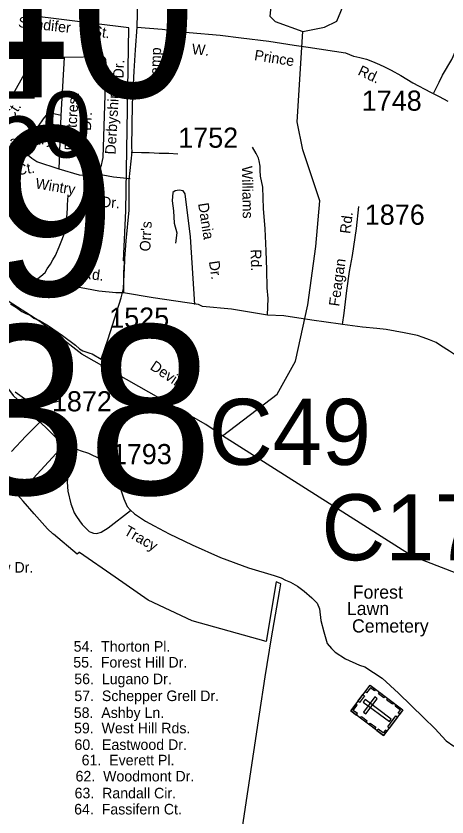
# Model space of a CAD drawing. Extents: x 884530 to 1028605, y 526725 to 653634.
# Drawn here: x 973109 to 975781, y 589105 to 594076 of the extents above; entities that cross this region are included whole.
import ezdxf

# ---------------------------------------------------------------- set-up
doc = ezdxf.new("R2010")
doc.units = 0
for name, color, linetype in [('Exist Boundary Political City Limit New', 7, 'Continuous'), ('Exist Cultural Cemetery CELL', 7, 'Continuous'), ('Exist Cultural Cemetery Label', 7, 'Continuous'), ('Exist Hydrographic Bay Label', 7, 'Continuous'), ('Exist Hydrographic Creek Single Shore', 7, 'Continuous'), ('Exist Hydrographic Creek Single Shore Label', 7, 'Continuous'), ('Exist Road Non-System Structure Non-Sys Other Number Label', 7, 'Continuous'), ('Exist Road Non-System Type 51', 7, 'Continuous'), ('Exist Road Non-System Type 51 Label', 7, 'Continuous'), ('Exist Road Secondary Structure Culvert Number Label', 7, 'Continuous'), ('Exist Road Secondary Structure Standard Bridge Number Label', 7, 'Continuous'), ('Exist Road Secondary Type 51 Attributed', 7, 'Continuous'), ('Exist Road Secondary Type 51 Label', 7, 'Continuous'), ('Exist Road Secondary Type 51 Number Label', 7, 'Continuous'), ('Map Preparation Boundary City Limit Buffer Line', 7, 'Continuous')]:
    doc.layers.add(name, color=color, linetype=linetype)

msp = doc.modelspace()

# ---------------------------------------------------------------- linework, layer by layer
at = {"layer": 'Exist Boundary Political City Limit New'}
for points in [[(973635.9, 591945.4), (973681.1, 592072.4), (973759.9, 592326.9), (973774.9, 592385.3), (973783.9, 592556.5), (973776.2, 592556.5), (973790.6, 592867.8), (973809.3, 594002.4), (973189.4, 594078.6)], [(973074.8, 592290.4), (973111.1, 592266.8), (973144.6, 592241.4), (973169.8, 592229.9), (973196.7, 592220.1), (973220.1, 592200.9), (973253.8, 592186), (973310.4, 592153.2), (973396.9, 592093.1), (973477.9, 592033.4), (973501.4, 592010.1), (973523.7, 591997.6), (973566.4, 591983.8), (973580.9, 591978.6), (973635.9, 591945.4)], [(974477.2, 588808.8), (974619, 589742.2), (974652.9, 589974.6), (974693.8, 590217.4), (974741.8, 590502.8), (974750.1, 590552.4), (974721.1, 590563.7), (974659.5, 590193.6), (974200.8, 590323.1), (973927.7, 590449.8), (973722.9, 590592.6), (973502.9, 590747.1), (973500.8, 590745.5), (973487.2, 590735.1), (973340.1, 590859.9), (973337.9, 590862), (973303.1, 590894.1), (973221.2, 590987.1), (973153.4, 591064.3), (973120.1, 591102.1), (973405.1, 591411.5), (973370.9, 591444.9), (973298.4, 591518.8), (973263.6, 591549.4), (973240.5, 591568.6), (973251.7, 591578.3), (973286.5, 591608.4), (973242.6, 591642.9), (973161.4, 591700.4), (973103.9, 591742)]]:
    msp.add_lwpolyline(points, dxfattribs=at)
at = {"layer": 'Exist Cultural Cemetery CELL'}
for points in [[(975184.8, 589763.5), (975304.2, 589922.8), (975508, 589770.1), (975388.6, 589610.8)], [(975338.9, 589896.9), (975332.1, 589887.8), (975306.4, 589907.1), (975282, 589874.6), (975273.1, 589881.3), (975304.3, 589922.8)], [(975229.2, 589822.7), (975260.3, 589864.2), (975269.4, 589857.4), (975238.4, 589815.9)], [(975273.6, 589833.2), (975262.4, 589818.2), (975424.7, 589696.6), (975435.9, 589711.6)], [(975263.7, 589755.3), (975278.7, 589744.1), (975349.3, 589838.4), (975334.3, 589849.6)], [(975390.6, 589843.9), (975355.9, 589869.9), (975362.7, 589879), (975397.4, 589853)], [(975443.3, 589804.3), (975408.6, 589830.3), (975415.5, 589839.4), (975450.1, 589813.5)], [(975219.5, 589737.5), (975226.3, 589746.6), (975200.5, 589765.9), (975224.8, 589798.3), (975215.9, 589805), (975184.8, 589763.5)], [(975488.1, 589743.6), (975478.9, 589750.5), (975492.1, 589768.1), (975459.7, 589792.3), (975466.4, 589801.2), (975508, 589770.1)], [(975413.8, 589663.7), (975464.7, 589731.6), (975473.8, 589724.7), (975423, 589656.8)], [(975278.8, 589693), (975244.1, 589719), (975251, 589728.1), (975285.6, 589702.1)], [(975332.6, 589652.7), (975297.9, 589678.7), (975304.7, 589687.8), (975339.4, 589661.8)], [(975408.4, 589637.3), (975399.2, 589644.2), (975386, 589626.6), (975353.6, 589650.8), (975347, 589641.9), (975388.5, 589610.8)]]:
    msp.add_lwpolyline(points, close=True, dxfattribs=at)
at = {"layer": 'Exist Hydrographic Bay Label'}
msp.add_lwpolyline([(974888.2, 593980.1), (975022.5, 594006.9), (975099, 594044.8), (975162.6, 594201), (975032, 594282.5), (975000.2, 594325.7), (975004.2, 594440.5), (974832.3, 594532.6), (974748.9, 594534.3), (974721.3, 594459.3), (974683, 594076.1), (974715.2, 594042.7), (974888.2, 593980.1)], dxfattribs=at)
at = {"layer": 'Exist Hydrographic Creek Single Shore'}
for points in [[(974388.7, 591470), (974727.3, 591728.7), (974842.8, 591933.1), (974918.1, 592283.2), (974967.4, 592644.6), (974992, 592928), (974887.8, 593245), (974852.2, 593419.7), (974888.2, 593980.1)], [(974388.7, 591470), (974286.1, 591539.9), (973517, 591977.4), (973256, 592180.5), (973030.2, 592324.3), (972629.3, 592505.3), (972452.7, 592578.2), (972382.1, 592584.8), (972260.7, 592524), (971719.6, 591956.6), (971582.7, 591778.4), (971352.9, 591577.1), (971181.9, 591513), (970899.8, 591601.4), (970592.1, 591668.2)], [(976348.2, 590626.3), (976137.9, 590574.7), (975929.7, 590582.2), (975565, 590723.1), (974388.7, 591470)]]:
    msp.add_lwpolyline(points, dxfattribs=at)
at = {"layer": 'Exist Road Non-System Type 51'}
for p, q in [((973214.8, 593814.4), (973090.1, 593593.2)), ((973214.8, 593814.4), (973139.3, 593811.6)), ((973388.4, 593457.8), (973409.1, 593818.6)), ((973376.5, 593125), (973388.4, 593457.8))]:
    msp.add_line(p, q, dxfattribs=at)
for points in [[(975699.8, 593598.4), (975733.5, 593665.6), (975753.8, 593709.2), (975812.5, 593805.8), (975834.1, 593857.2), (975844.5, 593894.9), (975857.4, 593927), (975862.3, 593958.4)], [(973409.1, 593818.6), (973399.4, 593818.5), (973230.6, 593815), (973214.8, 593814.4)], [(973599.6, 593100.8), (973619.9, 593119.2), (973632.3, 593132.8), (973638.8, 593150.1), (973645.7, 593178.5), (973648.6, 593198.2), (973668.3, 593778.7), (973666.6, 593805.4), (973656.9, 593819), (973642.1, 593821.9), (973409.1, 593818.6)], [(973388.4, 593457.8), (973332.4, 593470.8), (973311.8, 593467.7), (973296.6, 593459.7), (973277.2, 593437.5), (973246, 593391.6)], [(973376.5, 593125), (973238.1, 593171.7), (973206.3, 593191.2), (973159.5, 593230.5)], [(973823.2, 593231.2), (973886, 593229), (973934.5, 593228.7), (973995.6, 593225.4), (974056.8, 593224.4), (974111.8, 593221.4)], [(973599.6, 593100.8), (973588.5, 593093.4), (973574, 593087.2), (973544.9, 593084.1), (973523.5, 593085.3), (973501.5, 593088.5), (973376.5, 593125)], [(973816, 593066.3), (973712.7, 593075.6), (973647.3, 593087.9), (973599.6, 593100.8)], [(973224.7, 592431.8), (973263.4, 592461.5), (973289, 592483.5), (973302.5, 592506.8), (973322.1, 592535), (973336.7, 592563), (973353.8, 592590), (973376, 592642.6), (973393.1, 592684.2), (973408.9, 592728.3), (973420, 592775.9), (973423.7, 592824.9), (973427.4, 592881.2), (973428.5, 592908), (973429.7, 592928.9), (973432.8, 592965.3)], [(974218.6, 592286.5), (974189.9, 592705.5), (974156.7, 592971.4), (974145.1, 592990.9), (974120.3, 592995.6), (974096.4, 592990.9), (974080.4, 592980), (974076.9, 592929.7), (974086.3, 592866.3), (974088.6, 592791), (974105.2, 592729.8), (974098.1, 592666.2)], [(973482.3, 591388.3), (973429.1, 591226.3), (973425.1, 591183.5), (973429.7, 591128), (973448.1, 591049.2), (973459.4, 591021.6), (973470, 590993.3), (973483.5, 590968.9), (973502.8, 590942.7), (973519.5, 590919.9), (973539.4, 590900.4), (973552.4, 590887.4), (973561.7, 590877.2), (973572.7, 590871.7), (973589.1, 590865.8), (973610.8, 590863.6), (973637.2, 590871.6), (973681.1, 590899.5), (973818, 591006)]]:
    msp.add_lwpolyline(points, dxfattribs=at)
at = {"layer": 'Exist Road Secondary Type 51 Attributed'}
for points in [[(973866.3, 594342), (973858.3, 594007.1)], [(973858.3, 594007.1), (973847.4, 593865.3), (973838.9, 593733.7), (973828.4, 593528.3), (973825.8, 593261.9), (973826.5, 593233.1), (973807.5, 593059.9), (973807.5, 592947.1), (973808.3, 592871.8), (973789.2, 592680.7), (973776.1, 592486.6), (973776.1, 592358.1)], [(973858.3, 594007.1), (974014.3, 593994.1), (974181.5, 593974.3), (974374, 593958), (974505.9, 593939.8), (974677.4, 593919.8), (974832.7, 593895.1), (974920.6, 593882.3), (975151.3, 593848.2), (975201.5, 593826.8), (975203.5, 593826.6), (975241.4, 593819.4), (975282.9, 593808), (975320.5, 593794.6), (975361.9, 593775.2), (975393.4, 593759.9), (975434.6, 593740.5), (975495.5, 593706.4), (975570.1, 593661.7), (975680.1, 593603.9), (975733.2, 593576.2), (975786.2, 593548.3)], [(974667.3, 592219), (974671.7, 592321.9), (974666, 592388.3), (974664.7, 592499.7), (974659.4, 592617.8), (974654.2, 592754.2), (974642.9, 592880.4), (974639.6, 593014.5), (974624.7, 593082.7), (974622, 593117), (974623.3, 593144.9), (974616.3, 593177.3), (974611.6, 593194.1), (974598.6, 593222.6), (974575.6, 593261.9)], [(975133, 592161.8), (975143.5, 592232.4), (975160.2, 592372.6), (975176.4, 592490.1), (975194.9, 592588.8), (975219.7, 592757.2), (975233.9, 592893.7)], [(973776.1, 592358.1), (973728.7, 592358.1), (973623, 592367.8), (973435.3, 592402.7), (973294.3, 592417.8), (973188.7, 592431.5), (973076.9, 592454.3), (972953.7, 592476.2), (972856, 592500.4)], [(974667.3, 592219), (974444.7, 592255.8), (974265.2, 592274), (974240.2, 592286.5), (973959.4, 592326.1), (973776.1, 592358.1)], [(975133, 592161.8), (975121.1, 592164.2), (974942.7, 592188.5), (974769.5, 592214.4), (974667.3, 592219)], [(972834.4, 592198), (972863.4, 592140.2), (972892, 592089.3), (972922.2, 592042.3), (973006.7, 591875.2), (973062.6, 591759.2), (973091.5, 591721), (973118.9, 591693.7), (973160, 591664), (973182.8, 591651.3), (973241.4, 591611.3), (973281.8, 591580.5)], [(976537.5, 591923.6), (976505.3, 591916.7), (976411.2, 591891.9), (976352, 591876.3), (976278.2, 591860.1), (976215.8, 591852.2), (976123.7, 591849.4), (976069.8, 591853.3), (976045.9, 591858), (976006.3, 591869.4), (975972.9, 591888.7), (975931.7, 591908.1), (975870.8, 591946.2), (975796.6, 591994.9), (975741.7, 592030.8), (975714.5, 592049.7), (975673, 592067.2), (975633.5, 592080.6), (975597.7, 592093.7), (975516.4, 592110.5), (975405, 592130.4), (975347.1, 592136.6), (975257.5, 592145.6), (975133, 592161.8)], [(973281.8, 591580.5), (973169.1, 591468.4), (973080.1, 591372.8)], [(973281.8, 591580.5), (973397.2, 591459.3), (973446.8, 591409.8), (973464.3, 591395), (973506.7, 591379.4), (973558.7, 591362), (973629.7, 591327.4), (973675.5, 591295), (973698.1, 591271.3), (973714.6, 591239.4), (973745.3, 591173.3), (973777.1, 591080), (973797.2, 591031.7), (973817.3, 591010.6), (973843.2, 590986.8), (973911.9, 590941.5), (973964.4, 590911.8), (974057.5, 590861.8), (974200.5, 590794.6), (974375.8, 590714.4), (974549.6, 590651.3), (974709.2, 590602.7), (974753.4, 590588.6), (974780.8, 590574.9), (974811.8, 590561.6), (974855.2, 590536.5), (974896.2, 590506.9), (974944.1, 590465.8), (974976, 590431.1), (974990.7, 590396.6), (974998.2, 590325.2), (975017.8, 590254.6), (975039.3, 590181.8), (975065, 590150.7), (975088.5, 590127.5), (975151.7, 590086.8), (975238.4, 590048), (975272.6, 590036.6), (975379.8, 589965.8), (975480.2, 589872.6), (975638.5, 589719.8), (975706.6, 589653), (975776.8, 589578.4), (975824.9, 589545.3)]]:
    msp.add_lwpolyline(points, dxfattribs=at)
at = {"layer": 'Exist Road Secondary Type 51 Number Label'}
msp.add_lwpolyline([(973008.5, 591595.3), (973386.9, 591689.9)], dxfattribs=at)
at = {"layer": 'Map Preparation Boundary City Limit Buffer Line'}
for points in [[(973635.9, 591945.4), (973681.1, 592072.4), (973759.9, 592326.9), (973774.9, 592385.3), (973783.9, 592556.5), (973776.2, 592556.5), (973790.6, 592867.8), (973809.3, 594002.4), (973189.4, 594078.6)], [(973074.8, 592290.4), (973111.1, 592266.8), (973144.6, 592241.4), (973169.8, 592229.9), (973196.7, 592220.1), (973220.1, 592200.9), (973253.8, 592186), (973310.4, 592153.2), (973396.9, 592093.1), (973477.9, 592033.4), (973501.4, 592010.1), (973523.7, 591997.6), (973566.4, 591983.8), (973580.9, 591978.6), (973635.9, 591945.4)], [(974477.2, 588808.8), (974619, 589742.2), (974652.9, 589974.6), (974693.8, 590217.4), (974741.8, 590502.8), (974750.1, 590552.4), (974721.1, 590563.7), (974659.5, 590193.6), (974200.8, 590323.1), (973927.7, 590449.8), (973722.9, 590592.6), (973502.9, 590747.1), (973500.8, 590745.5), (973487.2, 590735.1), (973340.1, 590859.9), (973337.9, 590862), (973303.1, 590894.1), (973221.2, 590987.1), (973153.4, 591064.3), (973120.1, 591102.1), (973405.1, 591411.5), (973370.9, 591444.9), (973298.4, 591518.8), (973263.6, 591549.4), (973240.5, 591568.6), (973251.7, 591578.3), (973286.5, 591608.4), (973242.6, 591642.9), (973161.4, 591700.4), (973103.9, 591742)]]:
    msp.add_lwpolyline(points, dxfattribs=at)

# ---------------------------------------------------------------- texts
at = {"layer": 'Exist Cultural Cemetery Label'}
for s, p in [('Forest', (975196.9, 590459.8)), ('Lawn', (975160.4, 590358.1)), ('Cemetery', (975192.4, 590249.7))]:
    msp.add_text(s, height=82.02, dxfattribs=at).set_placement(p)
at = {"layer": 'Exist Hydrographic Creek Single Shore Label'}
msp.add_text('Devils', height=65.62, rotation=326.2138, dxfattribs=at).set_placement((973934.9, 591887.3))
msp.add_text('Devils', height=65.62, rotation=326.2138, dxfattribs=at).set_placement((973934.9, 591887.3))
at = {"layer": 'Exist Road Non-System Structure Non-Sys Other Number Label'}
for s, p in [('J340', (971181.3, 593572.3)), ('J339', (970683.5, 592339.6)), ('J338', (971287.3, 591107.2))]:
    msp.add_text(s, height=1049.86, dxfattribs=at).set_placement(p)
at = {"layer": 'Exist Road Non-System Type 51 Label'}
for s, rotation, p in [('Sandifer', 353.4766, (973119.7, 594007.4)), ('St.', 351.5218, (973580.5, 593953)), ('Dr.', 86.9203, (973774.6, 593687.2)), ('Derbyshire', 86.9203, (973726, 593215.1)), ('Dartcrest', 86.0946, (973474.4, 593238.7)), ('Ct.', 58.0907, (973085.2, 593422)), ('Dr.', 86.9203, (973573.3, 593362.6)), ('Doanbury', 5.2285, (972958.5, 593251)), ('Ct.', 8.8672, (973117.7, 593087.2)), ('Wintry', 350.5303, (973225.3, 593007)), ('Dr.', 355.2322, (973633.6, 592891.5)), ('Dania', 279.0534, (974237.4, 592911.5)), ('Dr.', 277.9463, (974304.7, 592552.6))]:
    msp.add_text(s, height=65.62, rotation=rotation, dxfattribs=at).set_placement(p)
for s, p in [('46.  White Sparrow Dr.', (972328.4, 590621.4)), ('54.  Thorton Pl.', (973466, 590130.6)), ('55.  Forest Hill Dr.', (973463.8, 590032.2)), ('63.  Randall Cir.', (973472, 589220.3)), ('64.  Fassifern Ct.', (973469.3, 589120.5))]:
    msp.add_text(s, height=65.617, dxfattribs=at).set_placement(p)
at = {"layer": 'Exist Road Secondary Structure Culvert Number Label'}
for s, p in [('C49', (974304.1, 591290.1)), ('C178', (975002.7, 590697.9))]:
    msp.add_text(s, height=410.1, dxfattribs=at).set_placement(p)
at = {"layer": 'Exist Road Secondary Structure Standard Bridge Number Label'}
msp.add_text('350', height=410.1, dxfattribs=at).set_placement((972659.6, 593197.5))
at = {"layer": 'Exist Road Secondary Type 51 Label'}
for s, rotation, p in [('Camp', 87.9752, (974000.8, 593646.1)), ('W.', 354.752, (974197.1, 593839.3)), ('Prince', 351.0255, (974583.1, 593802.6)), ('Rd.', 334.8581, (975223.6, 593713.2)), ('Williams', 271.1072, (974509.2, 593145.1)), ('Rd.', 83.0269, (975181.5, 592722)), ("Orr's", 86.7783, (973940.7, 592613.7)), ('Rd.', 271.1187, (974563.8, 592627.6)), ('Feagan', 82.1656, (975113.1, 592271.1)), ('Rd.', 352.3646, (973514, 592449.5)), ('Tracy', 330.283, (973772.8, 590861.2))]:
    msp.add_text(s, height=65.62, rotation=rotation, dxfattribs=at).set_placement(p)
for s, p in [('56.  Lugano Dr.', (973470, 589929.1)), ('57.  Schepper Grell Dr.', (973470.6, 589824.1)), ('58.  Ashby Ln.', (973466.8, 589719.4)), ('59.  West Hill Rds.', (973468.5, 589623.8)), ('60.  Eastwood Dr.', (973471, 589521.1)), ('61.  Everett Pl.', (973515.8, 589425.2)), ('62.  Woodmont Dr.', (973478, 589325.3))]:
    msp.add_text(s, height=65.617, dxfattribs=at).set_placement(p)
at = {"layer": 'Exist Road Secondary Type 51 Number Label'}
for s, p in [('1748', (975252.9, 593488.4)), ('1752', (974114.4, 593258.4)), ('1876', (975271.8, 592780.5)), ('1525', (973686.5, 592141.6)), ('1872', (973331.1, 591622.4)), ('1793', (973702.9, 591294.5))]:
    msp.add_text(s, height=125, dxfattribs=at).set_placement(p)

doc.saveas('drawing.dxf')
